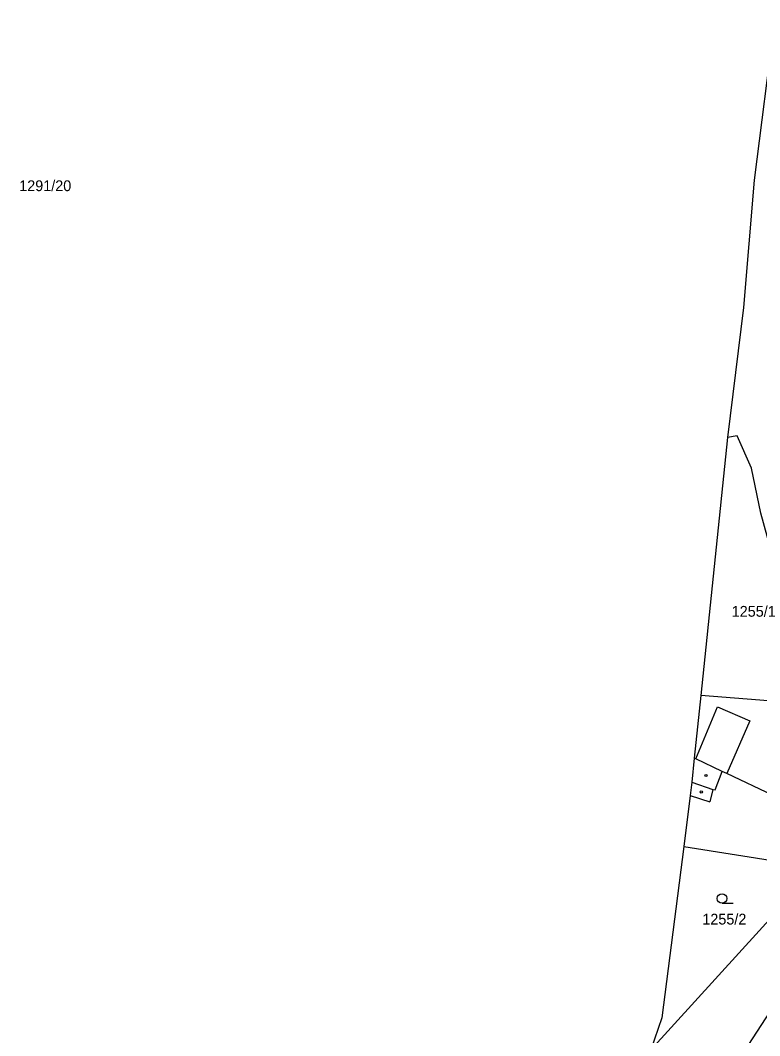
# Model space of a CAD drawing. Extents: x -679220 to -673243, y -1075091 to -1066557.
# Drawn here: x -677077.7 to -676961, y -1070584.9 to -1070424.7 of the extents above; entities that cross this region are included whole.
import ezdxf

# ---------------------------------------------------------------- set-up
doc = ezdxf.new("R2010")
doc.units = 0
for name, color, linetype in [('Hranice parcel', 7, 'Continuous'), ('Parcelní čísla', 7, 'Continuous'), ('Vnitřní kresba', 7, 'Continuous'), ('Značky budov', 7, 'Continuous'), ('Značky kultur', 7, 'Continuous')]:
    doc.layers.add(name, color=color, linetype=linetype)

msp = doc.modelspace()

# ---------------------------------------------------------------- linework, layer by layer
at = {"layer": 'Hranice parcel'}
for p, q in [((-676966.06, -1070490.5), (-676970.27, -1070531.22)), ((-676970.27, -1070531.22), (-676971.29, -1070541.08)), ((-676972.95, -1070555), (-676951.98, -1070558.36)), ((-676978.18, -1070587.09), (-676951.98, -1070558.36))]:
    msp.add_line(p, q, dxfattribs=at)
for points in [[(-676958.63, -1070424.67), (-676961.83, -1070449.89), (-676963.55, -1070469.98), (-676966.06, -1070490.5)], [(-676948.43, -1070537.83), (-676956.18, -1070517.07), (-676958.79, -1070509.69), (-676960.78, -1070502.43), (-676962.28, -1070495.32), (-676964.53, -1070490.21), (-676966.06, -1070490.5)], [(-676948.43, -1070537.83), (-676952.3, -1070536.94), (-676953.04, -1070536.94), (-676954.86, -1070536.98), (-676957.85, -1070536.41), (-676957.63, -1070532.2), (-676970.27, -1070531.22)], [(-676971.29, -1070541.08), (-676971.66, -1070544.87), (-676971.93, -1070547), (-676972.95, -1070555)], [(-676945.5, -1070548.21), (-676949.43, -1070547.76), (-676958.83, -1070546.96), (-676966.18, -1070543.5), (-676966.89, -1070543.17), (-676971.05, -1070541.19), (-676971.29, -1070541.08)], [(-676972.95, -1070555), (-676976.41, -1070582.08), (-676978.18, -1070587.09)], [(-676964.18, -1070588.55), (-676959.24, -1070580.98), (-676957.23, -1070578.13)]]:
    msp.add_lwpolyline(points, dxfattribs=at)
at = {"layer": 'Vnitřní kresba'}
for p, q in [((-676971.05, -1070541.19), (-676967.61, -1070533)), ((-676967.61, -1070533), (-676962.55, -1070535.22)), ((-676962.55, -1070535.22), (-676966.18, -1070543.5)), ((-676967.98, -1070546.1), (-676966.89, -1070543.17)), ((-676971.66, -1070544.87), (-676968.37, -1070546.01)), ((-676971.93, -1070547), (-676968.84, -1070547.96)), ((-676968.37, -1070546.01), (-676968.84, -1070547.96)), ((-676968.37, -1070546.01), (-676967.98, -1070546.1))]:
    msp.add_line(p, q, dxfattribs=at)
at = {"layer": 'Značky budov'}
for centre in [(-676969.45, -1070543.82), (-676970.2, -1070546.42)]:
    msp.add_circle(centre, 0.175, dxfattribs=at)
at = {"layer": 'Značky kultur'}
msp.add_line((-676966.92, -1070563.98), (-676965.17, -1070563.98), dxfattribs=at)
msp.add_circle((-676966.92, -1070563.23), 0.75, dxfattribs=at)

# ---------------------------------------------------------------- texts
at = {"layer": 'Parcelní čísla'}
for s, p in [('1291/20', (-677077.87, -1070451.62)), ('1255/1', (-676965.39, -1070518.77)), ('1255/2', (-676970.03, -1070567.34))]:
    msp.add_text(s, height=1.7, dxfattribs=at).set_placement(p)

doc.saveas('drawing.dxf')
